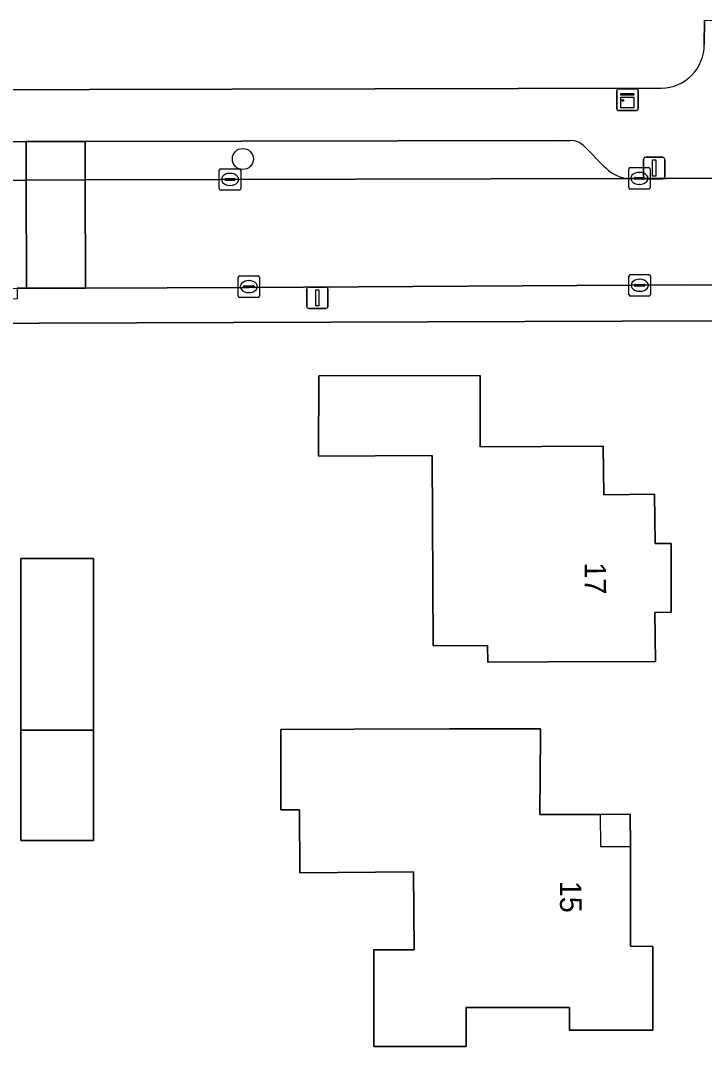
# Model space of a CAD drawing. Extents: x 160455 to 162082, y 388339 to 389736.
# Drawn here: x 161073.69 to 161105.54, y 388656.27 to 388704.03 of the extents above; entities that cross this region are included whole.
import ezdxf

# ---------------------------------------------------------------- set-up
doc = ezdxf.new("R2010")
doc.units = 0
for name, color, linetype in [('IMGEO_Boom', 7, 'Continuous'), ('IMGEO_Erf', 7, 'Continuous'), ('IMGEO_Kast', 7, 'Continuous'), ('IMGEO_Kolk', 7, 'Continuous'), ('IMGEO_Lichtmast', 7, 'Continuous'), ('IMGEO_Pand', 7, 'Continuous'), ('IMGEO_Pand_nummerreeks', 7, 'Continuous'), ('IMGEO_Pand_overbouw', 7, 'Continuous'), ('IMGEO_Parkeervlak_open', 7, 'Continuous'), ('IMGEO_Rijbaan_lokaal_open', 7, 'Continuous'), ('IMGEO_Voetpad_open', 7, 'Continuous')]:
    doc.layers.add(name, color=color, linetype=linetype)

msp = doc.modelspace()

# ---------------------------------------------------------------- linework, layer by layer
at = {"layer": 'IMGEO_Boom'}
msp.add_circle((161084.042, 388697.587), 0.489, dxfattribs=at)
at = {"layer": 'IMGEO_Erf'}
for points in [[(161105.528, 388702.923), (161105.543, 388704.034)], [(161047.519, 388700.792), (161050.251, 388700.763), (161103.524, 388700.885)], [(161106.212, 388690.048), (161070.025, 388689.929), (161061.323, 388689.898), (161047.474, 388689.872)]]:
    msp.add_lwpolyline(points, dxfattribs=at)
for points in [[(161087.565, 388683.758), (161087.577, 388687.484), (161095.088, 388687.502), (161095.096, 388684.183), (161100.814, 388684.222), (161100.852, 388681.952), (161103.214, 388681.978), (161103.234, 388679.689), (161103.982, 388679.689), (161103.979, 388676.495), (161103.218, 388676.472), (161103.255, 388674.191), (161098.256, 388674.174), (161095.454, 388674.165), (161095.437, 388674.94), (161092.896, 388674.927), (161092.863, 388683.778)], [(161073.708, 388670.991), (161073.708, 388678.981), (161077.092, 388678.981), (161077.092, 388671.002), (161077.092, 388665.86), (161073.708, 388665.86)], [(161085.805, 388671.031), (161089.232, 388671.04), (161093.671, 388671.052), (161097.902, 388671.063), (161097.9, 388670.755), (161097.887, 388668.913), (161097.873, 388667.071), (161100.678, 388667.071), (161102.082, 388667.077), (161102.085, 388665.572), (161102.095, 388660.934), (161103.135, 388660.928), (161103.135, 388657.032), (161099.245, 388657.028), (161099.245, 388658.078), (161094.445, 388658.078), (161094.445, 388656.268), (161090.145, 388656.268), (161090.145, 388660.768), (161092.02, 388660.772), (161091.992, 388664.396), (161086.691, 388664.356), (161086.683, 388667.282), (161085.815, 388667.279)]]:
    msp.add_lwpolyline(points, close=True, dxfattribs=at)
msp.add_arc((161103.496, 388702.916), 2.032, 270.7787, 0.1852, dxfattribs=at)
at = {"layer": 'IMGEO_Kast'}
for p, q in [((161101.452, 388699.923), (161101.452, 388700.764)), ((161101.452, 388700.764), (161101.452, 388699.923)), ((161101.527, 388700.848), (161102.368, 388700.848)), ((161102.368, 388700.848), (161101.527, 388700.848)), ((161102.452, 388700.773), (161102.452, 388699.932)), ((161102.452, 388699.932), (161102.452, 388700.773)), ((161102.377, 388699.848), (161101.536, 388699.848)), ((161101.536, 388699.848), (161102.377, 388699.848))]:
    msp.add_line(p, q, dxfattribs=at)
for points in [[(161101.647, 388700.638), (161102.247, 388700.638), (161102.247, 388700.553), (161101.647, 388700.553), (161101.647, 388700.638)], [(161101.647, 388700.463), (161102.247, 388700.463), (161102.247, 388699.974), (161101.647, 388699.974), (161101.647, 388700.463)]]:
    msp.add_lwpolyline(points, dxfattribs=at)
msp.add_circle((161101.731, 388700.312), 0.0377, dxfattribs=at)
for centre, start, end in [((161101.53, 388700.77), 92.4484, 184.2845), ((161101.53, 388700.77), 92.4484, 184.2845), ((161102.374, 388700.77), 2.4484, 94.2845), ((161102.374, 388700.77), 2.4484, 94.2845), ((161101.53, 388699.926), 182.4484, 274.2845), ((161101.53, 388699.926), 182.4484, 274.2845), ((161102.374, 388699.926), 272.4484, 4.2845), ((161102.374, 388699.926), 272.4484, 4.2845)]:
    msp.add_arc(centre, 0.0779, start, end, dxfattribs=at)
at = {"layer": 'IMGEO_Kolk'}
for p, q in [((161082.943, 388696.21), (161082.943, 388697.062)), ((161083.018, 388697.136), (161083.87, 388697.136)), ((161083.431, 388696.916), (161083.456, 388696.916)), ((161083.944, 388697.062), (161083.944, 388696.21)), ((161102.007, 388696.259), (161102.007, 388697.111)), ((161102.082, 388697.185), (161102.934, 388697.185)), ((161102.495, 388696.965), (161102.52, 388696.965)), ((161103.008, 388697.111), (161103.008, 388696.259)), ((161083.202, 388696.63), (161083.202, 388696.642)), ((161083.64, 388696.593), (161083.242, 388696.593)), ((161083.245, 388696.679), (161083.643, 388696.679)), ((161083.454, 388696.356), (161083.429, 388696.356)), ((161083.686, 388696.642), (161083.686, 388696.63)), ((161102.266, 388696.679), (161102.266, 388696.691)), ((161102.704, 388696.642), (161102.306, 388696.642)), ((161102.309, 388696.728), (161102.707, 388696.728)), ((161102.518, 388696.405), (161102.493, 388696.405)), ((161102.75, 388696.691), (161102.75, 388696.679)), ((161083.87, 388696.136), (161083.018, 388696.136)), ((161102.934, 388696.185), (161102.082, 388696.185)), ((161083.82, 388691.218), (161083.82, 388692.07)), ((161083.895, 388692.144), (161084.747, 388692.144)), ((161084.821, 388692.07), (161084.821, 388691.218)), ((161102.02, 388691.28), (161102.02, 388692.132)), ((161102.095, 388692.206), (161102.947, 388692.206)), ((161103.021, 388692.132), (161103.021, 388691.28)), ((161084.079, 388691.638), (161084.079, 388691.65)), ((161084.517, 388691.601), (161084.119, 388691.601)), ((161084.122, 388691.687), (161084.52, 388691.687)), ((161084.308, 388691.924), (161084.333, 388691.924)), ((161084.563, 388691.65), (161084.563, 388691.638)), ((161102.279, 388691.7), (161102.279, 388691.712)), ((161102.717, 388691.663), (161102.319, 388691.663)), ((161102.322, 388691.749), (161102.72, 388691.749)), ((161102.508, 388691.986), (161102.533, 388691.986)), ((161102.763, 388691.712), (161102.763, 388691.7)), ((161084.747, 388691.144), (161083.895, 388691.144)), ((161084.331, 388691.364), (161084.306, 388691.364)), ((161102.947, 388691.206), (161102.095, 388691.206)), ((161102.531, 388691.426), (161102.506, 388691.426))]:
    msp.add_line(p, q, dxfattribs=at)
for points in [[(161082.943, 388696.21), (161082.943, 388697.062)], [(161083.018, 388697.136), (161083.87, 388697.136)], [(161083.944, 388697.062), (161083.944, 388696.21)], [(161102.007, 388696.259), (161102.007, 388697.111)], [(161102.082, 388697.185), (161102.934, 388697.185)], [(161103.008, 388697.111), (161103.008, 388696.259)], [(161083.87, 388696.136), (161083.018, 388696.136)], [(161102.934, 388696.185), (161102.082, 388696.185)], [(161083.82, 388691.218), (161083.82, 388692.07)], [(161083.895, 388692.144), (161084.747, 388692.144)], [(161084.821, 388692.07), (161084.821, 388691.218)], [(161102.02, 388691.28), (161102.02, 388692.132)], [(161102.095, 388692.206), (161102.947, 388692.206)], [(161103.021, 388692.132), (161103.021, 388691.28)], [(161084.747, 388691.144), (161083.895, 388691.144)], [(161102.947, 388691.206), (161102.095, 388691.206)]]:
    msp.add_lwpolyline(points, dxfattribs=at)
for centre, radius, start, end in [((161083.02, 388697.06), 0.0765, 91.552, 178.448), ((161083.02, 388697.06), 0.0765, 91.552, 178.448), ((161083.868, 388697.06), 0.0765, 1.552, 88.448), ((161083.868, 388697.06), 0.0765, 1.552, 88.448), ((161102.084, 388697.109), 0.0765, 91.552, 178.448), ((161102.084, 388697.109), 0.0765, 91.552, 178.448), ((161102.932, 388697.109), 0.0765, 1.552, 88.448), ((161102.932, 388697.109), 0.0765, 1.552, 88.448), ((161083.242, 388696.639), 0.0403, 85.8775, 175.7526), ((161083.239, 388696.629), 0.0366, 178.938, 274.7102), ((161083.643, 388696.636), 0.043, 264.8664, 352.4533), ((161083.647, 388696.641), 0.0386, 1.7309, 96.639), ((161102.306, 388696.688), 0.0403, 85.8775, 175.7526), ((161102.303, 388696.678), 0.0366, 178.938, 274.7102), ((161102.707, 388696.685), 0.043, 264.8664, 352.4533), ((161102.711, 388696.69), 0.0386, 1.7309, 96.639), ((161083.02, 388696.212), 0.0765, 181.552, 268.448), ((161083.02, 388696.212), 0.0765, 181.552, 268.448), ((161083.868, 388696.212), 0.0765, 271.552, 358.448), ((161083.868, 388696.212), 0.0765, 271.552, 358.448), ((161102.084, 388696.261), 0.0765, 181.552, 268.448), ((161102.084, 388696.261), 0.0765, 181.552, 268.448), ((161102.932, 388696.261), 0.0765, 271.552, 358.448), ((161102.932, 388696.261), 0.0765, 271.552, 358.448), ((161083.897, 388692.068), 0.0765, 91.552, 178.448), ((161083.897, 388692.068), 0.0765, 91.552, 178.448), ((161084.745, 388692.068), 0.0765, 1.552, 88.448), ((161084.745, 388692.068), 0.0765, 1.552, 88.448), ((161102.097, 388692.13), 0.0765, 91.552, 178.448), ((161102.097, 388692.13), 0.0765, 91.552, 178.448), ((161102.945, 388692.13), 0.0765, 1.552, 88.448), ((161102.945, 388692.13), 0.0765, 1.552, 88.448), ((161084.119, 388691.647), 0.0403, 85.8775, 175.7526), ((161084.116, 388691.637), 0.0366, 178.938, 274.7102), ((161084.52, 388691.644), 0.043, 264.8664, 352.4533), ((161084.524, 388691.649), 0.0386, 1.7309, 96.639), ((161102.319, 388691.709), 0.0403, 85.8775, 175.7526), ((161102.316, 388691.699), 0.0366, 178.938, 274.7102), ((161102.72, 388691.706), 0.043, 264.8664, 352.4533), ((161102.724, 388691.711), 0.0386, 1.7309, 96.639), ((161083.897, 388691.22), 0.0765, 181.552, 268.448), ((161083.897, 388691.22), 0.0765, 181.552, 268.448), ((161084.745, 388691.22), 0.0765, 271.552, 358.448), ((161084.745, 388691.22), 0.0765, 271.552, 358.448), ((161102.097, 388691.282), 0.0765, 181.552, 268.448), ((161102.097, 388691.282), 0.0765, 181.552, 268.448), ((161102.945, 388691.282), 0.0765, 271.552, 358.448), ((161102.945, 388691.282), 0.0765, 271.552, 358.448)]:
    msp.add_arc(centre, radius, start, end, dxfattribs=at)
for centre, major_axis, ratio, start_param, end_param in [((161083.43, 388696.636), (-0.387, 0.002), 0.722429, 4.712389, 7.853982), ((161083.455, 388696.636), (-0.39, 0.002), 0.717154, 1.570796, 4.712389), ((161102.494, 388696.685), (-0.387, 0.002), 0.722429, 4.712389, 7.853982), ((161102.519, 388696.685), (-0.39, 0.002), 0.717154, 1.570796, 4.712389), ((161084.307, 388691.644), (-0.387, 0.002), 0.722429, 4.712389, 7.853982), ((161084.332, 388691.644), (-0.39, 0.002), 0.717154, 1.570796, 4.712389), ((161102.507, 388691.706), (-0.387, 0.002), 0.722429, 4.712389, 7.853982), ((161102.532, 388691.706), (-0.39, 0.002), 0.717154, 1.570796, 4.712389)]:
    msp.add_ellipse(centre, major_axis=major_axis, ratio=ratio, start_param=start_param, end_param=end_param, dxfattribs=at)
at = {"layer": 'IMGEO_Lichtmast'}
for p, q in [((161102.697, 388696.768), (161102.697, 388697.568)), ((161102.697, 388697.568), (161102.697, 388696.768)), ((161102.797, 388697.668), (161103.587, 388697.668)), ((161103.587, 388697.668), (161102.797, 388697.668)), ((161103.687, 388697.568), (161103.687, 388696.768)), ((161103.687, 388696.768), (161103.687, 388697.568)), ((161103.587, 388696.668), (161102.797, 388696.668)), ((161102.797, 388696.668), (161103.587, 388696.668)), ((161087.014, 388690.727), (161087.014, 388691.527)), ((161087.014, 388691.527), (161087.014, 388690.727)), ((161087.114, 388691.627), (161087.904, 388691.627)), ((161087.904, 388691.627), (161087.114, 388691.627)), ((161088.004, 388691.527), (161088.004, 388690.727)), ((161088.004, 388690.727), (161088.004, 388691.527)), ((161087.904, 388690.627), (161087.114, 388690.627)), ((161087.114, 388690.627), (161087.904, 388690.627))]:
    msp.add_line(p, q, dxfattribs=at)
for points in [[(161103.117, 388697.543), (161103.267, 388697.543), (161103.267, 388696.793), (161103.117, 388696.793), (161103.117, 388697.543)], [(161087.434, 388691.502), (161087.584, 388691.502), (161087.584, 388690.752), (161087.434, 388690.752), (161087.434, 388691.502)]]:
    msp.add_lwpolyline(points, dxfattribs=at)
for centre, start, end in [((161102.797, 388697.568), 90, 180), ((161102.797, 388697.568), 90, 180), ((161103.587, 388697.568), 0, 90), ((161103.587, 388697.568), 360, 90), ((161102.797, 388696.768), 180, 270), ((161102.797, 388696.768), 180, 270), ((161103.587, 388696.768), 270, 0), ((161103.587, 388696.768), 270, 0), ((161087.114, 388691.527), 90, 180), ((161087.114, 388691.527), 90, 180), ((161087.904, 388691.527), 0, 90), ((161087.904, 388691.527), 360, 90), ((161087.114, 388690.727), 180, 270), ((161087.114, 388690.727), 180, 270), ((161087.904, 388690.727), 270, 0), ((161087.904, 388690.727), 270, 0)]:
    msp.add_arc(centre, 0.1, start, end, dxfattribs=at)
at = {"layer": 'IMGEO_Pand'}
for points in [[(161087.565, 388683.758), (161092.863, 388683.778), (161092.896, 388674.927), (161095.437, 388674.94), (161095.454, 388674.165), (161098.256, 388674.174), (161103.255, 388674.191), (161103.218, 388676.472), (161103.979, 388676.495), (161103.982, 388679.689), (161103.234, 388679.689), (161103.214, 388681.978), (161100.852, 388681.952), (161100.814, 388684.222), (161095.096, 388684.183), (161095.088, 388687.502), (161087.577, 388687.484)], [(161077.092, 388678.981), (161073.708, 388678.981), (161073.708, 388670.991), (161077.092, 388671.002)], [(161073.708, 388670.991), (161073.708, 388665.86), (161077.092, 388665.86), (161077.092, 388671.002)], [(161097.9, 388670.755), (161097.902, 388671.063), (161093.671, 388671.052), (161089.232, 388671.04), (161085.805, 388671.031), (161085.815, 388667.279), (161086.683, 388667.282), (161086.691, 388664.356), (161091.992, 388664.396), (161092.02, 388660.772), (161090.145, 388660.768), (161090.145, 388656.268), (161094.445, 388656.268), (161094.445, 388658.078), (161099.245, 388658.078), (161099.245, 388657.028), (161103.135, 388657.032), (161103.135, 388660.928), (161102.095, 388660.934), (161102.085, 388665.572), (161102.082, 388667.077), (161100.678, 388667.071), (161097.873, 388667.071), (161097.887, 388668.913)]]:
    msp.add_lwpolyline(points, close=True, dxfattribs=at)
at = {"layer": 'IMGEO_Pand_overbouw'}
msp.add_lwpolyline([(161102.085, 388665.572), (161102.082, 388667.077), (161100.678, 388667.071), (161100.699, 388665.575)], close=True, dxfattribs=at)
at = {"layer": 'IMGEO_Parkeervlak_open'}
for points in [[(161047.282, 388696.539), (161073.953, 388696.607), (161073.947, 388698.395), (161050.176, 388698.345)], [(161099.26, 388698.44), (161098.543, 388698.446), (161076.697, 388698.4), (161076.703, 388696.614), (161101.896, 388696.679)], [(161100.842, 388697.26), (161099.957, 388698.153)]]:
    msp.add_lwpolyline(points, dxfattribs=at)
msp.add_lwpolyline([(161073.953, 388696.607), (161076.703, 388696.614), (161076.697, 388698.4), (161073.947, 388698.395)], close=True, dxfattribs=at)
for centre, radius, start, end in [((161099.322, 388697.6), 0.842, 41.0347, 94.2051), ((161102.272, 388698.607), 1.964, 223.2935, 258.9764)]:
    msp.add_arc(centre, radius, start, end, dxfattribs=at)
at = {"layer": 'IMGEO_Rijbaan_lokaal_open'}
msp.add_lwpolyline([(161150.581, 388696.798), (161123.279, 388696.731), (161121.659, 388696.727), (161116.737, 388696.697), (161107.625, 388696.689), (161103.746, 388696.68), (161101.896, 388696.679), (161076.703, 388696.614), (161076.721, 388691.58), (161084.32, 388691.597), (161104.688, 388691.724), (161108.215, 388691.719)], dxfattribs=at)
for points in [[(161069.612, 388691.563), (161073.537, 388691.572), (161073.971, 388691.573), (161073.953, 388696.607), (161047.282, 388696.539), (161047.085, 388696.538), (161046.265, 388696.552), (161046.286, 388691.496), (161047.068, 388691.512)], [(161076.721, 388691.58), (161076.703, 388696.614), (161073.953, 388696.607), (161073.971, 388691.573)]]:
    msp.add_lwpolyline(points, close=True, dxfattribs=at)
at = {"layer": 'IMGEO_Voetpad_open'}
for points in [[(161107.818, 388704.004), (161105.543, 388704.034), (161105.528, 388702.923)], [(161103.524, 388700.885), (161050.251, 388700.763), (161047.519, 388700.792)], [(161050.176, 388698.345), (161073.947, 388698.395), (161076.697, 388698.4), (161098.543, 388698.446), (161099.26, 388698.44)], [(161099.957, 388698.153), (161100.842, 388697.26)], [(161101.896, 388696.679), (161103.746, 388696.68), (161107.625, 388696.689), (161107.625, 388697.188), (161116.737, 388697.196), (161116.737, 388696.697), (161121.659, 388696.727), (161123.279, 388696.731)], [(161108.215, 388691.719), (161104.688, 388691.724), (161084.32, 388691.597), (161076.721, 388691.58), (161073.971, 388691.573), (161073.537, 388691.572), (161073.538, 388691.074), (161069.613, 388691.065), (161069.612, 388691.563), (161047.068, 388691.512), (161046.286, 388691.496), (161045.656, 388691.484), (161045.601, 388687.881)], [(161047.474, 388689.872), (161061.323, 388689.898), (161070.025, 388689.929), (161106.212, 388690.048), (161110.87, 388690.542)]]:
    msp.add_lwpolyline(points, dxfattribs=at)
for centre, radius, start, end in [((161103.496, 388702.916), 2.032, 270.7787, 0.1852), ((161099.322, 388697.6), 0.842, 41.0347, 94.2051), ((161102.272, 388698.607), 1.964, 223.2935, 258.9764)]:
    msp.add_arc(centre, radius, start, end, dxfattribs=at)

# ---------------------------------------------------------------- texts
at = {"layer": 'IMGEO_Pand_nummerreeks'}
for s, rotation, p in [('17', 270.3017, (161099.951, 388678.802)), ('15', 270.1258, (161098.808, 388663.981))]:
    msp.add_text(s, height=1, rotation=rotation, dxfattribs=at).set_placement(p)

doc.saveas('drawing.dxf')
